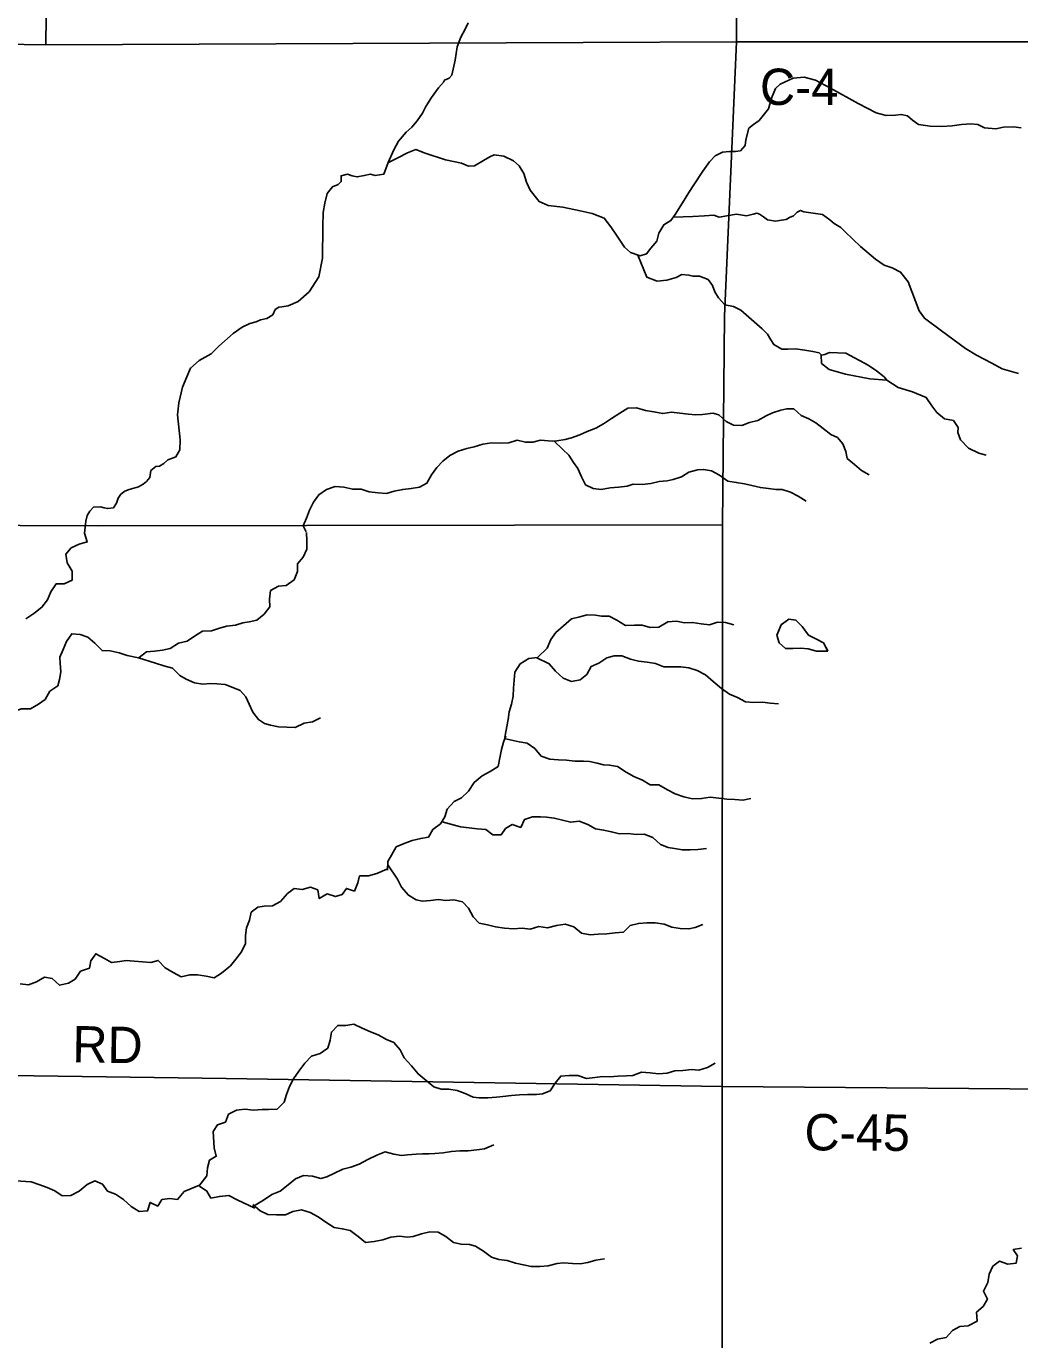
# Model space of a CAD drawing. Extents: x 1985906 to 2277390, y 930619 to 1324581.
# Drawn here: x 2093896 to 2102097, y 1132051 to 1142894 of the extents above; entities that cross this region are included whole.
import ezdxf

# ---------------------------------------------------------------- set-up
doc = ezdxf.new("R2010")
doc.units = 0
for name, color, linetype in [('GM_X_County_Road', 7, 'Continuous'), ('GM_X_County_Road_Text', 7, 'Continuous'), ('GM_X_Minor_Lake', 7, 'Continuous'), ('GM_X_Minor_River', 7, 'Continuous'), ('GM_X_State_Route', 7, 'Continuous'), ('GM_X_Township', 7, 'Continuous'), ('GM_X_Township_Road', 7, 'Continuous')]:
    doc.layers.add(name, color=color, linetype=linetype)

msp = doc.modelspace()

# ---------------------------------------------------------------- linework, layer by layer
at = {"layer": 'GM_X_County_Road'}
for points in [[(2094059, 1142740), (2094120, 1148116)], [(2092267, 1142768), (2094059, 1142740), (2099759, 1142765)], [(2099759, 1142765), (2105186, 1142765), (2105809, 1142742), (2113092, 1142777)], [(2086046, 1134351), (2088627, 1134303), (2089293, 1134293), (2090340, 1134295), (2091579, 1134263), (2095546, 1134208), (2099641, 1134143)], [(2099641, 1134143), (2103033, 1134114), (2105496, 1134094), (2106736, 1134089), (2108645, 1134076), (2113089, 1134095)]]:
    msp.add_lwpolyline(points, dxfattribs=at)
at = {"layer": 'GM_X_Minor_Lake'}
for points in [[(2100130, 1137957), (2100092, 1137868), (2100110, 1137804), (2100163, 1137758), (2100225, 1137757), (2100287, 1137759), (2100352, 1137754), (2100420, 1137734), (2100514, 1137736)], [(2100128, 1137953), (2100092, 1137868), (2100110, 1137804), (2100163, 1137758), (2100225, 1137757), (2100287, 1137759), (2100352, 1137754), (2100420, 1137734), (2100514, 1137736)], [(2100514, 1137736), (2100478, 1137803), (2100419, 1137833), (2100353, 1137868), (2100302, 1137938), (2100249, 1137992), (2100191, 1138000), (2100128, 1137953)], [(2100512, 1137738), (2100478, 1137803), (2100419, 1137833), (2100353, 1137868), (2100302, 1137938), (2100249, 1137992), (2100191, 1138000), (2100131, 1137955)], [(2095767, 1133167), (2095827, 1133116), (2095891, 1133085), (2095963, 1133081), (2096036, 1133082), (2096098, 1133109), (2096167, 1133123), (2096239, 1133102), (2096307, 1133065), (2096377, 1133016), (2096438, 1132977), (2096505, 1132967), (2096571, 1132954), (2096635, 1132903), (2096697, 1132854), (2096769, 1132862), (2096839, 1132875), (2096906, 1132898), (2096976, 1132906), (2097040, 1132899), (2097091, 1132903), (2097159, 1132926), (2097228, 1132941), (2097296, 1132939), (2097360, 1132904), (2097424, 1132855), (2097486, 1132840), (2097554, 1132838), (2097604, 1132823), (2097670, 1132782), (2097736, 1132734), (2097798, 1132713), (2097866, 1132704), (2097934, 1132684), (2098000, 1132669), (2098065, 1132656), (2098137, 1132655), (2098205, 1132661), (2098278, 1132680), (2098330, 1132686), (2098404, 1132681), (2098469, 1132678), (2098533, 1132690), (2098597, 1132707), (2098670, 1132718)]]:
    msp.add_lwpolyline(points, dxfattribs=at)
at = {"layer": 'GM_X_Minor_River'}
for points in [[(2096883, 1141768), (2096931, 1141875), (2096970, 1141946), (2097031, 1142019), (2097079, 1142062), (2097124, 1142113), (2097167, 1142175), (2097195, 1142232), (2097242, 1142305), (2097299, 1142386), (2097340, 1142433), (2097348, 1142449), (2097388, 1142465), (2097409, 1142490), (2097438, 1142615), (2097452, 1142723), (2097483, 1142804), (2097520, 1142871), (2097543, 1142923)], [(2096882, 1141765), (2096964, 1141807), (2097042, 1141849), (2097112, 1141876), (2097190, 1141845), (2097358, 1141791), (2097490, 1141764), (2097547, 1141739), (2097595, 1141742), (2097672, 1141785), (2097722, 1141816), (2097760, 1141832), (2097838, 1141821), (2097917, 1141782), (2097964, 1141741), (2098003, 1141679), (2098026, 1141607), (2098057, 1141541), (2098129, 1141446), (2098205, 1141413), (2098326, 1141400), (2098469, 1141370), (2098569, 1141349), (2098668, 1141309), (2098723, 1141239), (2098768, 1141168), (2098834, 1141070), (2098885, 1141027), (2098963, 1140998), (2099017, 1141014), (2099053, 1141061), (2099102, 1141120), (2099117, 1141186), (2099160, 1141255), (2099218, 1141290), (2099253, 1141341), (2099312, 1141436), (2099365, 1141521), (2099406, 1141584), (2099480, 1141697), (2099535, 1141774), (2099583, 1141825), (2099644, 1141854), (2099701, 1141859), (2099749, 1141859), (2099791, 1141866), (2099830, 1141909), (2099835, 1141955), (2099862, 1142052), (2099900, 1142082), (2099945, 1142117), (2100022, 1142212), (2100049, 1142301), (2100082, 1142380), (2100119, 1142416), (2100227, 1142466), (2100317, 1142473), (2100410, 1142448), (2100535, 1142384), (2100763, 1142256), (2100913, 1142180), (2100994, 1142157), (2101072, 1142160), (2101118, 1142165), (2101172, 1142154), (2101211, 1142118), (2101261, 1142083), (2101358, 1142068), (2101454, 1142067), (2101540, 1142072), (2101616, 1142083), (2101694, 1142087), (2101751, 1142083), (2101805, 1142054), (2101899, 1142047), (2101963, 1142060), (2102046, 1142063), (2102110, 1142054)], [(2094377, 1138709), (2094388, 1138808), (2094399, 1138854), (2094420, 1138892), (2094450, 1138923), (2094508, 1138926), (2094540, 1138918), (2094569, 1138912), (2094615, 1138919), (2094640, 1138958), (2094655, 1138998), (2094677, 1139030), (2094709, 1139057), (2094747, 1139071), (2094785, 1139082), (2094823, 1139093), (2094860, 1139115), (2094890, 1139136), (2094916, 1139170), (2094925, 1139226), (2094966, 1139259), (2094997, 1139262), (2095032, 1139284), (2095066, 1139315), (2095096, 1139327), (2095132, 1139340), (2095165, 1139396), (2095166, 1139479), (2095145, 1139685), (2095155, 1139784), (2095187, 1139914), (2095222, 1140001), (2095253, 1140070), (2095323, 1140135), (2095422, 1140189), (2095485, 1140252), (2095604, 1140358), (2095679, 1140411), (2095743, 1140440), (2095793, 1140455), (2095831, 1140469), (2095881, 1140482), (2095931, 1140511), (2095952, 1140555), (2095980, 1140576), (2096006, 1140578), (2096058, 1140585), (2096140, 1140622), (2096231, 1140701), (2096311, 1140825), (2096341, 1140980), (2096345, 1141241), (2096347, 1141357), (2096362, 1141434), (2096381, 1141514), (2096424, 1141567), (2096470, 1141588), (2096496, 1141612), (2096495, 1141660), (2096549, 1141673), (2096587, 1141660), (2096628, 1141650), (2096686, 1141661), (2096738, 1141674), (2096776, 1141662), (2096848, 1141673), (2096883, 1141768)], [(2099238, 1141319), (2099400, 1141323), (2099496, 1141328), (2099572, 1141335), (2099616, 1141318), (2099760, 1141342), (2099843, 1141329), (2099897, 1141343), (2099927, 1141350), (2099949, 1141342), (2099981, 1141321), (2100014, 1141297), (2100082, 1141286), (2100130, 1141292), (2100168, 1141299), (2100196, 1141315), (2100230, 1141328), (2100259, 1141358), (2100287, 1141373), (2100315, 1141363), (2100470, 1141341), (2100529, 1141296), (2100565, 1141266), (2100620, 1141233), (2100655, 1141197), (2100783, 1141075), (2100907, 1140970), (2100978, 1140921), (2101044, 1140899), (2101113, 1140864), (2101176, 1140783), (2101268, 1140545), (2101311, 1140484), (2101451, 1140379), (2101649, 1140235), (2101740, 1140180), (2101868, 1140112), (2101951, 1140067), (2102087, 1140027)], [(2098945, 1141004), (2099020, 1140822), (2099105, 1140789), (2099185, 1140798), (2099261, 1140821), (2099308, 1140844), (2099367, 1140840), (2099399, 1140831), (2099455, 1140832), (2099524, 1140802), (2099562, 1140753), (2099581, 1140701), (2099610, 1140651), (2099663, 1140594), (2099733, 1140581), (2099794, 1140551), (2099971, 1140397), (2100015, 1140352), (2100042, 1140304), (2100067, 1140266), (2100132, 1140227), (2100184, 1140227), (2100246, 1140230), (2100324, 1140219), (2100390, 1140210), (2100441, 1140197), (2100461, 1140179), (2100487, 1140185), (2100527, 1140202), (2100661, 1140194), (2100847, 1140096), (2100916, 1140049), (2100977, 1140001), (2101000, 1139972), (2100859, 1139984), (2100658, 1140021), (2100523, 1140061), (2100462, 1140111), (2100458, 1140182)], [(2101000, 1139972), (2101093, 1139913), (2101213, 1139876), (2101326, 1139830), (2101372, 1139760), (2101414, 1139706), (2101477, 1139653), (2101550, 1139640), (2101589, 1139582), (2101585, 1139540), (2101608, 1139480), (2101673, 1139411), (2101760, 1139370), (2101821, 1139353)], [(2096207, 1138720), (2096181, 1138771), (2096209, 1138832), (2096234, 1138898), (2096268, 1138964), (2096310, 1139026), (2096375, 1139070), (2096447, 1139094), (2096519, 1139090), (2096592, 1139072), (2096660, 1139072), (2096728, 1139051), (2096801, 1139041), (2096869, 1139037), (2096934, 1139055), (2097004, 1139071), (2097074, 1139077), (2097141, 1139090), (2097203, 1139122), (2097241, 1139191), (2097286, 1139251), (2097336, 1139305), (2097392, 1139351), (2097461, 1139387), (2097533, 1139409), (2097594, 1139423), (2097664, 1139445), (2097736, 1139454), (2097809, 1139452), (2097881, 1139456), (2097948, 1139478), (2098018, 1139460), (2098078, 1139460), (2098141, 1139476), (2098238, 1139470), (2098277, 1139471), (2098346, 1139483), (2098396, 1139495), (2098466, 1139521), (2098527, 1139549), (2098597, 1139575), (2098660, 1139613), (2098726, 1139655), (2098796, 1139701), (2098863, 1139741), (2098935, 1139743), (2099008, 1139722), (2099078, 1139712), (2099150, 1139696), (2099223, 1139708), (2099291, 1139700), (2099363, 1139691), (2099422, 1139685), (2099478, 1139689), (2099563, 1139701), (2099613, 1139685), (2099675, 1139630), (2099733, 1139602), (2099802, 1139598), (2099866, 1139624), (2099936, 1139638), (2100005, 1139678), (2100055, 1139702), (2100124, 1139724), (2100174, 1139736), (2100232, 1139737), (2100294, 1139681), (2100355, 1139653), (2100415, 1139619), (2100475, 1139572), (2100537, 1139524), (2100592, 1139500), (2100638, 1139447), (2100662, 1139383), (2100672, 1139327), (2100732, 1139276), (2100792, 1139226), (2100855, 1139192)], [(2098253, 1139471), (2098253, 1139470), (2098323, 1139403), (2098376, 1139354), (2098414, 1139294), (2098448, 1139244), (2098480, 1139173), (2098514, 1139107), (2098576, 1139077), (2098643, 1139071), (2098717, 1139084), (2098787, 1139088), (2098856, 1139098), (2098906, 1139114), (2098980, 1139112), (2099053, 1139120), (2099121, 1139136), (2099186, 1139142), (2099236, 1139153), (2099306, 1139175), (2099367, 1139213), (2099437, 1139233), (2099487, 1139235), (2099554, 1139223), (2099620, 1139187), (2099688, 1139138), (2099757, 1139128), (2099825, 1139116), (2099885, 1139102), (2099956, 1139085), (2100024, 1139077), (2100084, 1139069), (2100137, 1139069), (2100205, 1139047), (2100269, 1139016), (2100333, 1138974)], [(2094377, 1138710), (2094400, 1138637), (2094332, 1138618), (2094268, 1138587), (2094224, 1138537), (2094235, 1138465), (2094274, 1138395), (2094274, 1138321), (2094208, 1138290), (2094142, 1138291), (2094099, 1138225), (2094071, 1138160), (2094025, 1138098), (2093958, 1138047), (2093894, 1138002)], [(2096210, 1138715), (2096213, 1138647), (2096213, 1138576), (2096182, 1138512), (2096136, 1138457), (2096135, 1138393), (2096107, 1138325), (2096043, 1138278), (2095979, 1138271), (2095913, 1138235), (2095904, 1138164), (2095908, 1138100), (2095859, 1138042), (2095799, 1137991), (2095735, 1137977), (2095685, 1137970), (2095623, 1137950), (2095550, 1137943), (2095482, 1137922), (2095424, 1137904), (2095350, 1137899), (2095286, 1137859), (2095224, 1137818), (2095152, 1137801), (2095084, 1137757), (2095020, 1137744), (2094956, 1137736), (2094888, 1137729), (2094827, 1137682)], [(2099738, 1137953), (2099667, 1137971), (2099603, 1137976), (2099535, 1137954), (2099468, 1137961), (2099396, 1137973), (2099330, 1137970), (2099264, 1137982), (2099191, 1137977), (2099119, 1137934), (2099047, 1137932), (2098981, 1137949), (2098917, 1137951), (2098844, 1137946), (2098772, 1137990), (2098709, 1138025), (2098645, 1138023), (2098595, 1138033), (2098526, 1138036), (2098466, 1138020), (2098396, 1138001), (2098330, 1137944), (2098269, 1137888), (2098227, 1137831), (2098196, 1137761), (2098116, 1137684)], [(2093646, 1137162), (2093730, 1137192), (2093796, 1137241), (2093858, 1137258), (2093930, 1137258), (2093996, 1137297), (2094052, 1137335), (2094092, 1137404), (2094158, 1137450), (2094171, 1137501), (2094181, 1137565), (2094176, 1137637), (2094172, 1137687), (2094201, 1137750), (2094227, 1137816), (2094272, 1137879), (2094341, 1137873), (2094405, 1137850), (2094462, 1137800), (2094522, 1137740), (2094589, 1137737), (2094663, 1137721), (2094730, 1137700), (2094824, 1137679)], [(2100105, 1137300), (2100038, 1137307), (2099974, 1137315), (2099902, 1137312), (2099833, 1137318), (2099767, 1137353), (2099702, 1137381), (2099634, 1137426), (2099567, 1137486), (2099502, 1137540), (2099434, 1137575), (2099365, 1137599), (2099299, 1137606), (2099158, 1137605), (2099090, 1137633), (2099022, 1137644), (2098951, 1137652), (2098883, 1137670), (2098812, 1137697), (2098750, 1137697), (2098688, 1137680), (2098624, 1137635), (2098560, 1137609), (2098525, 1137544), (2098469, 1137498), (2098397, 1137485), (2098328, 1137513), (2098266, 1137570), (2098213, 1137630), (2098110, 1137681)], [(2094824, 1137680), (2094963, 1137635), (2095031, 1137614), (2095104, 1137594), (2095163, 1137535), (2095217, 1137505), (2095285, 1137475), (2095354, 1137464), (2095418, 1137468), (2095468, 1137465), (2095537, 1137459), (2095601, 1137436), (2095663, 1137410), (2095710, 1137358), (2095735, 1137298), (2095767, 1137232), (2095812, 1137170), (2095863, 1137138), (2095913, 1137125), (2095979, 1137111), (2096116, 1137104), (2096190, 1137141), (2096258, 1137152), (2096326, 1137184)], [(2098116, 1137684), (2098044, 1137675), (2097972, 1137630), (2097930, 1137562), (2097925, 1137496), (2097917, 1137429), (2097916, 1137365), (2097903, 1137297), (2097883, 1137234), (2097874, 1137170), (2097847, 1137025)], [(2097855, 1137035), (2097837, 1136985), (2097820, 1136923), (2097806, 1136856), (2097791, 1136784), (2097727, 1136741), (2097661, 1136707), (2097593, 1136650), (2097548, 1136579), (2097488, 1136525), (2097428, 1136494), (2097372, 1136431), (2097351, 1136367), (2097317, 1136311), (2097253, 1136264), (2097216, 1136201), (2097152, 1136189), (2097083, 1136172), (2097017, 1136148), (2096951, 1136119), (2096910, 1136051), (2096882, 1136000), (2096877, 1135928)], [(2099877, 1136519), (2099812, 1136504), (2099746, 1136510), (2099678, 1136513), (2099612, 1136523), (2099543, 1136530), (2099471, 1136518), (2099397, 1136515), (2099324, 1136533), (2099252, 1136558), (2099189, 1136590), (2099117, 1136632), (2099047, 1136631), (2098982, 1136671), (2098913, 1136700), (2098847, 1136736), (2098776, 1136783), (2098712, 1136795), (2098662, 1136797), (2098609, 1136810), (2098547, 1136824), (2098497, 1136828), (2098425, 1136827), (2098356, 1136836), (2098290, 1136838), (2098218, 1136843), (2098147, 1136869), (2098094, 1136931), (2098032, 1136976), (2097966, 1136986), (2097841, 1137013)], [(2099511, 1136105), (2099439, 1136098), (2099378, 1136096), (2099312, 1136095), (2099246, 1136107), (2099196, 1136114), (2099131, 1136138), (2099068, 1136198), (2098998, 1136225), (2098930, 1136221), (2098865, 1136230), (2098793, 1136228), (2098727, 1136243), (2098662, 1136259), (2098596, 1136270), (2098532, 1136304), (2098459, 1136331), (2098391, 1136323), (2098254, 1136358), (2098190, 1136365), (2098140, 1136369), (2098075, 1136367), (2098009, 1136346), (2097978, 1136280), (2097907, 1136305), (2097851, 1136271), (2097816, 1136218), (2097749, 1136218), (2097689, 1136263), (2097619, 1136269), (2097552, 1136278), (2097482, 1136286), (2097330, 1136327)], [(2099482, 1135480), (2099418, 1135454), (2099366, 1135443), (2099294, 1135447), (2099225, 1135456), (2099161, 1135482), (2099089, 1135493), (2099018, 1135493), (2098950, 1135488), (2098882, 1135472), (2098826, 1135415), (2098758, 1135410), (2098690, 1135402), (2098618, 1135399), (2098550, 1135395), (2098481, 1135408), (2098415, 1135460), (2098346, 1135481), (2098274, 1135471), (2098200, 1135452), (2098127, 1135462), (2098057, 1135441), (2097991, 1135449), (2097917, 1135442), (2097843, 1135449), (2097770, 1135461), (2097704, 1135475), (2097635, 1135490), (2097585, 1135542), (2097548, 1135614), (2097497, 1135666), (2097425, 1135683), (2097359, 1135677), (2097296, 1135686), (2097234, 1135678), (2097166, 1135671), (2097116, 1135683), (2097051, 1135720), (2096994, 1135786), (2096960, 1135852), (2096880, 1135972)], [(2096874, 1135935), (2096791, 1135899), (2096721, 1135882), (2096648, 1135880), (2096633, 1135824), (2096605, 1135755), (2096539, 1135777), (2096505, 1135726), (2096449, 1135710), (2096381, 1135731), (2096315, 1135693), (2096302, 1135765), (2096242, 1135788), (2096174, 1135768), (2096107, 1135775), (2096054, 1135735), (2095994, 1135668), (2095930, 1135632), (2095860, 1135629), (2095808, 1135623), (2095754, 1135580), (2095738, 1135516), (2095715, 1135451), (2095705, 1135387), (2095706, 1135323), (2095674, 1135252), (2095627, 1135194), (2095581, 1135137), (2095509, 1135076), (2095447, 1135040), (2095381, 1135053), (2095311, 1135063), (2095246, 1135064), (2095174, 1135046), (2095108, 1135083), (2095043, 1135121), (2094986, 1135183), (2094924, 1135164), (2094856, 1135172), (2094788, 1135175), (2094720, 1135181), (2094669, 1135174), (2094599, 1135164), (2094541, 1135197), (2094470, 1135237), (2094428, 1135180), (2094417, 1135118), (2094345, 1135093), (2094299, 1135027), (2094245, 1134996), (2094171, 1134978), (2094111, 1135033), (2094046, 1135043), (2093982, 1135006), (2093916, 1134980), (2093846, 1134989)], [(2095322, 1133318), (2095387, 1133403), (2095393, 1133470), (2095408, 1133534), (2095464, 1133566), (2095446, 1133635), (2095440, 1133771), (2095474, 1133825), (2095540, 1133848), (2095566, 1133912), (2095632, 1133945), (2095700, 1133954), (2095772, 1133946), (2095844, 1133951), (2095895, 1133951), (2095967, 1133954), (2096024, 1134012), (2096044, 1134075), (2096069, 1134143), (2096103, 1134206), (2096145, 1134268), (2096196, 1134333), (2096252, 1134393), (2096322, 1134414), (2096386, 1134459), (2096405, 1134523), (2096415, 1134591), (2096467, 1134646), (2096533, 1134645), (2096601, 1134655), (2096669, 1134622), (2096738, 1134594), (2096802, 1134568), (2096871, 1134531), (2096931, 1134505), (2096982, 1134443), (2097015, 1134377), (2097076, 1134312), (2097130, 1134246), (2097197, 1134190), (2097260, 1134140), (2097320, 1134121), (2097384, 1134119), (2097453, 1134110), (2097519, 1134084), (2097584, 1134054), (2097634, 1134047), (2097706, 1134049), (2097778, 1134054), (2097831, 1134060), (2097901, 1134067), (2097967, 1134073), (2098035, 1134076), (2098107, 1134077), (2098158, 1134081), (2098222, 1134106), (2098261, 1134168), (2098309, 1134227), (2098377, 1134233), (2098449, 1134232), (2098520, 1134208), (2098590, 1134217), (2098656, 1134223), (2098712, 1134222), (2098781, 1134228), (2098851, 1134231), (2098903, 1134233), (2098975, 1134260), (2099047, 1134254), (2099116, 1134245), (2099186, 1134251), (2099250, 1134270), (2099316, 1134275), (2099388, 1134281), (2099449, 1134276), (2099521, 1134298), (2099583, 1134335)], [(2095758, 1133145), (2095855, 1133204), (2095923, 1133251), (2095991, 1133279), (2096057, 1133330), (2096118, 1133379), (2096184, 1133407), (2096259, 1133402), (2096327, 1133382), (2096377, 1133395), (2096441, 1133427), (2096509, 1133458), (2096575, 1133475), (2096645, 1133501), (2096715, 1133538), (2096789, 1133575), (2096859, 1133603), (2096930, 1133582), (2096994, 1133572), (2097044, 1133577), (2097116, 1133583), (2097166, 1133586), (2097219, 1133586), (2097269, 1133588), (2097339, 1133595), (2097407, 1133605), (2097475, 1133610), (2097543, 1133611), (2097616, 1133619), (2097680, 1133628), (2097756, 1133660)], [(2093808, 1133363), (2093937, 1133356), (2094001, 1133332), (2094068, 1133307), (2094132, 1133281), (2094193, 1133240), (2094265, 1133242), (2094333, 1133279), (2094399, 1133333), (2094462, 1133362), (2094525, 1133336), (2094568, 1133279), (2094632, 1133253), (2094699, 1133209), (2094763, 1133152), (2094828, 1133110), (2094898, 1133114), (2094918, 1133185), (2094982, 1133155), (2095016, 1133208), (2095080, 1133216), (2095146, 1133209), (2095200, 1133275), (2095326, 1133326)], [(2095326, 1133318), (2095387, 1133279), (2095421, 1133221), (2095491, 1133235), (2095568, 1133242), (2095636, 1133206), (2095783, 1133136)], [(2102113, 1132807), (2102043, 1132796), (2102080, 1132744), (2102068, 1132684), (2101998, 1132675), (2101929, 1132701), (2101876, 1132658), (2101846, 1132592), (2101835, 1132523), (2101797, 1132453), (2101830, 1132387), (2101796, 1132326), (2101740, 1132278), (2101745, 1132204), (2101671, 1132167), (2101603, 1132160), (2101543, 1132128), (2101491, 1132071), (2101419, 1132057), (2101355, 1132022)]]:
    msp.add_lwpolyline(points, dxfattribs=at)
at = {"layer": 'GM_X_State_Route'}
msp.add_lwpolyline([(2099641, 1131787), (2099641, 1134143), (2099641, 1134267), (2099644, 1138777), (2099661, 1140500), (2099759, 1142765), (2099780, 1146081), (2099799, 1148109), (2099813, 1149567), (2099826, 1150819), (2099827, 1150933)], dxfattribs=at)
at = {"layer": 'GM_X_Township'}
for points in [[(2113092, 1142777), (2105809, 1142742), (2105186, 1142765), (2099759, 1142765), (2094059, 1142740), (2091371, 1142782), (2085793, 1142829), (2085903, 1148166), (2085904, 1148231), (2085923, 1149181), (2086010, 1153403), (2086019, 1154363), (2086087, 1161432), (2086130, 1165948), (2088816, 1165953), (2091388, 1165958), (2099554, 1165974), (2105360, 1165986), (2106159, 1165987), (2113358, 1166008)], [(2112984, 1116083), (2104969, 1116054), (2100205, 1116004), (2099440, 1115999), (2095791, 1115975), (2091531, 1115991), (2085329, 1116004), (2085345, 1117751), (2085400, 1120106), (2085480, 1124405), (2085604, 1129650), (2085675, 1134358), (2085729, 1138807), (2085793, 1142829), (2091371, 1142782), (2094059, 1142740), (2099759, 1142765), (2105186, 1142765), (2105809, 1142742), (2113092, 1142777)]]:
    msp.add_lwpolyline(points, dxfattribs=at)
at = {"layer": 'GM_X_Township_Road'}
msp.add_lwpolyline([(2085729, 1138807), (2089271, 1138799), (2089995, 1138795), (2090390, 1138800), (2090884, 1138804), (2091158, 1138799), (2091349, 1138794), (2093197, 1138776), (2094493, 1138770), (2099644, 1138777)], dxfattribs=at)

# ---------------------------------------------------------------- texts
at = {"layer": 'GM_X_County_Road_Text'}
for s, rotation, p in [('C-4', 0, (2099953, 1142244)), ('RD', 359.0128, (2094275, 1134342)), ('C-45', 359.6558, (2100320, 1133615))]:
    msp.add_text(s, height=300, rotation=rotation, dxfattribs=at).set_placement(p)

doc.saveas('drawing.dxf')
